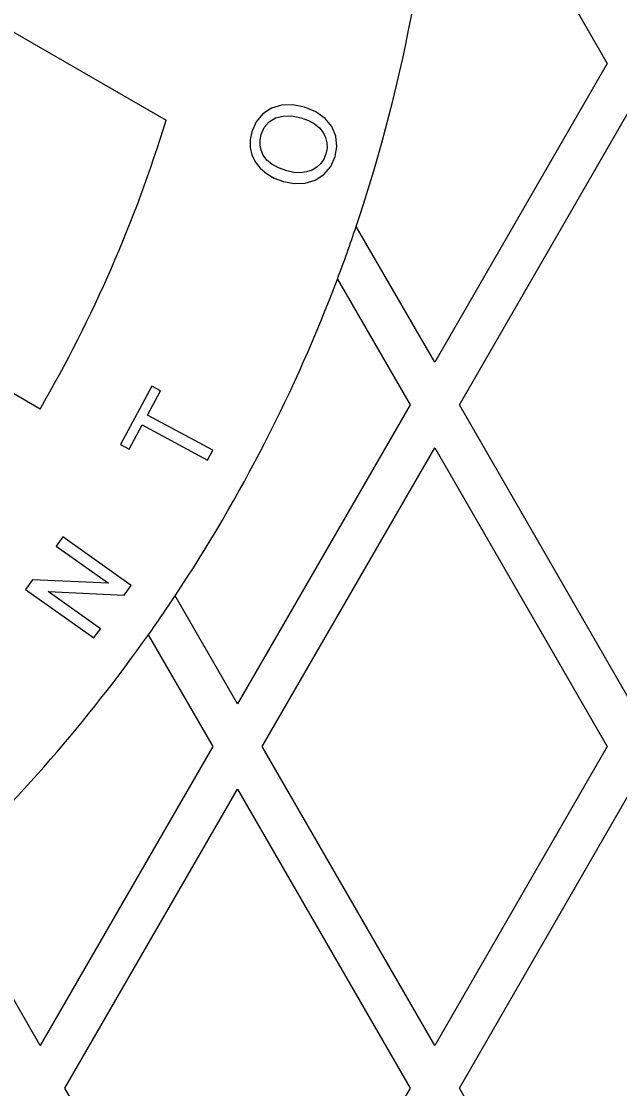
# Model space of a CAD drawing. Extents: x 99862 to 103151, y 100000 to 105076.
# Drawn here: x 100439.82 to 100452.95, y 101734.14 to 101757.58 of the extents above; entities that cross this region are included whole.
import ezdxf

# ---------------------------------------------------------------- set-up
doc = ezdxf.new("R2010")
doc.units = 0
for name, color, linetype in [('Level 10', 7, 'Continuous'), ('Level 11', 7, 'Continuous'), ('Level 12', 7, 'Continuous'), ('Level 19', 7, 'Continuous')]:
    doc.layers.add(name, color=color, linetype=linetype)

msp = doc.modelspace()

# ---------------------------------------------------------------- linework, layer by layer
at = {"layer": 'Level 10'}
msp.add_circle((100379.544, 101764.153), 90, dxfattribs=at)
at = {"layer": 'Level 11'}
for radius in [95.156, 94.688]:
    msp.add_circle((100379.544, 101764.153), radius, dxfattribs=at)
for radius, start, end in [(126.094, 297.7782, 62.2218), (98.906, 316.62948, 43.37052), (88.781, 306.72365, 353.27635)]:
    msp.add_arc((100379.544, 101764.153), radius, start, end, dxfattribs=at)
at = {"layer": 'Level 12'}
for p, q in [((100448.967, 101763.083), (100452.679, 101756.653)), ((100448.967, 101763.083), (100452.679, 101756.653)), ((100452.679, 101756.653), (100448.891, 101750.09)), ((100452.679, 101756.653), (100448.891, 101750.09)), ((100452.679, 101756.653), (100452.679, 101756.653)), ((100449.432, 101749.153), (100453.221, 101755.715)), ((100449.432, 101749.153), (100453.221, 101755.715)), ((100448.891, 101750.09), (100447.167, 101753.075)), ((100448.891, 101750.09), (100447.167, 101753.075)), ((100447.167, 101753.075), (100447.167, 101753.075)), ((100447.167, 101753.075), (100447.167, 101753.075)), ((100446.754, 101751.917), (100448.349, 101749.153)), ((100446.754, 101751.917), (100448.349, 101749.153)), ((100446.754, 101751.917), (100446.754, 101751.917)), ((100446.754, 101751.917), (100446.754, 101751.917)), ((100448.891, 101750.09), (100448.891, 101750.09)), ((100448.349, 101749.153), (100444.56, 101742.59)), ((100448.349, 101749.153), (100444.56, 101742.59)), ((100448.349, 101749.153), (100448.349, 101749.153)), ((100453.221, 101742.59), (100449.432, 101749.153)), ((100453.221, 101742.59), (100449.432, 101749.153)), ((100449.432, 101749.153), (100449.432, 101749.153)), ((100445.102, 101741.653), (100448.891, 101748.215)), ((100445.102, 101741.653), (100448.891, 101748.215)), ((100448.891, 101748.215), (100452.679, 101741.653)), ((100448.891, 101748.215), (100452.679, 101741.653)), ((100448.891, 101748.215), (100448.891, 101748.215)), ((100444.56, 101742.59), (100443.191, 101744.962)), ((100444.56, 101742.59), (100443.191, 101744.962)), ((100443.191, 101744.962), (100443.191, 101744.962)), ((100443.191, 101744.962), (100443.191, 101744.962)), ((100442.603, 101744.105), (100444.019, 101741.653)), ((100442.603, 101744.105), (100444.019, 101741.653)), ((100442.603, 101744.105), (100442.603, 101744.105)), ((100442.603, 101744.105), (100442.603, 101744.105)), ((100444.56, 101742.59), (100444.56, 101742.59)), ((100444.019, 101741.653), (100440.23, 101735.09)), ((100444.019, 101741.653), (100440.23, 101735.09)), ((100444.019, 101741.653), (100444.019, 101741.653)), ((100448.891, 101735.09), (100445.102, 101741.653)), ((100448.891, 101735.09), (100445.102, 101741.653)), ((100445.102, 101741.653), (100445.102, 101741.653)), ((100452.679, 101741.653), (100448.891, 101735.09)), ((100452.679, 101741.653), (100448.891, 101735.09)), ((100452.679, 101741.653), (100452.679, 101741.653)), ((100440.772, 101734.153), (100444.56, 101740.715)), ((100440.772, 101734.153), (100444.56, 101740.715)), ((100444.56, 101740.715), (100448.349, 101734.153)), ((100444.56, 101740.715), (100448.349, 101734.153)), ((100444.56, 101740.715), (100444.56, 101740.715)), ((100449.432, 101734.153), (100453.221, 101740.715)), ((100449.432, 101734.153), (100453.221, 101740.715)), ((100440.23, 101735.09), (100438.047, 101738.872)), ((100440.23, 101735.09), (100438.047, 101738.872)), ((100440.23, 101735.09), (100440.23, 101735.09)), ((100448.891, 101735.09), (100448.891, 101735.09)), ((100444.56, 101727.59), (100440.772, 101734.153)), ((100444.56, 101727.59), (100440.772, 101734.153)), ((100440.772, 101734.153), (100440.772, 101734.153)), ((100448.349, 101734.153), (100444.56, 101727.59)), ((100448.349, 101734.153), (100444.56, 101727.59)), ((100448.349, 101734.153), (100448.349, 101734.153)), ((100453.221, 101727.59), (100449.432, 101734.153)), ((100453.221, 101727.59), (100449.432, 101734.153)), ((100449.432, 101734.153), (100449.432, 101734.153))]:
    msp.add_line(p, q, dxfattribs=at)
msp.add_circle((100379.544, 101764.153), 93.75, dxfattribs=at)
for centre, radius, start, end in [((100414.296, 101764.153), 34.688, 341.3763, 358.2324), ((100379.609, 101764.153), 85.312, 306.12977, 353.87023), ((100414.296, 101764.153), 34.688, 339.344, 341.3763), ((100414.296, 101764.153), 34.688, 326.4096, 339.344), ((100414.296, 101764.153), 34.688, 324.6931, 326.4096), ((100414.296, 101764.153), 34.688, 313.2128, 324.6931)]:
    msp.add_arc(centre, radius, start, end, dxfattribs=at)
msp.add_open_spline([(100416.029, 101686), (100309.328, 101636.187), (100294.025, 101752.944), (100304.31, 101753.831), (100304.31, 101764.153), (100304.31, 101774.475), (100294.025, 101775.361), (100309.328, 101892.119), (100416.029, 101842.306), (100413.008, 101836.035), (100419.036, 101832.555), (100425.064, 101829.075), (100428.984, 101834.827), (100461.977, 101811.746), (100465.469, 101771.632), (100458.528, 101771.113), (100458.528, 101764.153), (100458.528, 101757.193), (100465.469, 101756.674), (100461.977, 101716.56), (100428.984, 101693.479), (100425.064, 101699.23), (100419.036, 101695.75), (100413.008, 101692.27), (100416.029, 101686)], degree=4, dxfattribs=at)
at = {"layer": 'Level 19'}
for p, q in [((100414.445, 101771.901), (100442.992, 101755.404)), ((100440.226, 101749.064), (100413.344, 101764.716)), ((100445.117, 101755.543), (100444.97, 101755.368)), ((100445.117, 101755.543), (100444.97, 101755.368)), ((100445.307, 101755.668), (100445.117, 101755.543)), ((100445.307, 101755.668), (100445.117, 101755.543)), ((100445.117, 101755.543), (100445.117, 101755.543)), ((100445.529, 101755.735), (100445.307, 101755.668)), ((100445.529, 101755.735), (100445.307, 101755.668)), ((100445.307, 101755.668), (100445.307, 101755.668)), ((100445.775, 101755.743), (100445.529, 101755.735)), ((100445.775, 101755.743), (100445.529, 101755.735)), ((100445.529, 101755.735), (100445.529, 101755.735)), ((100445.775, 101755.743), (100445.775, 101755.743)), ((100446.034, 101755.694), (100445.775, 101755.743)), ((100446.034, 101755.694), (100445.775, 101755.743)), ((100446.034, 101755.694), (100446.034, 101755.694)), ((100446.282, 101755.592), (100446.034, 101755.694)), ((100446.282, 101755.592), (100446.034, 101755.694)), ((100446.282, 101755.592), (100446.282, 101755.592)), ((100446.485, 101755.447), (100446.282, 101755.592)), ((100446.485, 101755.447), (100446.282, 101755.592)), ((100442.992, 101755.404), (100442.992, 101755.404)), ((100444.97, 101755.368), (100444.874, 101755.153)), ((100444.97, 101755.368), (100444.874, 101755.153)), ((100444.97, 101755.368), (100444.97, 101755.368)), ((100445.147, 101755.246), (100445.256, 101755.369)), ((100445.147, 101755.246), (100445.256, 101755.369)), ((100445.256, 101755.369), (100445.398, 101755.455)), ((100445.256, 101755.369), (100445.398, 101755.455)), ((100445.256, 101755.369), (100445.256, 101755.369)), ((100445.398, 101755.455), (100445.565, 101755.498)), ((100445.398, 101755.455), (100445.565, 101755.498)), ((100445.398, 101755.455), (100445.398, 101755.455)), ((100445.565, 101755.498), (100445.755, 101755.499)), ((100445.565, 101755.498), (100445.755, 101755.499)), ((100445.565, 101755.498), (100445.565, 101755.498)), ((100445.755, 101755.499), (100445.755, 101755.499)), ((100445.755, 101755.499), (100445.962, 101755.457)), ((100445.755, 101755.499), (100445.962, 101755.457)), ((100445.962, 101755.457), (100445.962, 101755.457)), ((100445.962, 101755.457), (100446.12, 101755.399)), ((100445.962, 101755.457), (100446.12, 101755.399)), ((100446.12, 101755.399), (100446.12, 101755.399)), ((100446.12, 101755.399), (100446.252, 101755.327)), ((100446.12, 101755.399), (100446.252, 101755.327)), ((100446.252, 101755.327), (100446.252, 101755.327)), ((100446.252, 101755.327), (100446.359, 101755.239)), ((100446.252, 101755.327), (100446.359, 101755.239)), ((100446.485, 101755.447), (100446.485, 101755.447)), ((100446.635, 101755.265), (100446.485, 101755.447)), ((100446.635, 101755.265), (100446.485, 101755.447)), ((100444.874, 101755.153), (100444.839, 101754.976)), ((100444.874, 101755.153), (100444.839, 101754.976)), ((100444.874, 101755.153), (100444.874, 101755.153)), ((100445.055, 101754.975), (100445.078, 101755.094)), ((100445.055, 101754.975), (100445.078, 101755.094)), ((100445.078, 101755.094), (100445.147, 101755.246)), ((100445.078, 101755.094), (100445.147, 101755.246)), ((100445.078, 101755.094), (100445.078, 101755.094)), ((100445.147, 101755.246), (100445.147, 101755.246)), ((100446.359, 101755.239), (100446.359, 101755.239)), ((100446.359, 101755.239), (100446.44, 101755.138)), ((100446.359, 101755.239), (100446.44, 101755.138)), ((100446.44, 101755.138), (100446.44, 101755.138)), ((100446.44, 101755.138), (100446.495, 101755.026)), ((100446.44, 101755.138), (100446.495, 101755.026)), ((100446.635, 101755.265), (100446.635, 101755.265)), ((100446.719, 101755.055), (100446.635, 101755.265)), ((100446.719, 101755.055), (100446.635, 101755.265)), ((100444.839, 101754.976), (100444.839, 101754.976)), ((100444.839, 101754.976), (100444.84, 101754.808)), ((100444.839, 101754.976), (100444.84, 101754.808)), ((100445.055, 101754.975), (100445.055, 101754.975)), ((100445.056, 101754.86), (100445.055, 101754.975)), ((100445.056, 101754.86), (100445.055, 101754.975)), ((100445.056, 101754.86), (100445.056, 101754.86)), ((100445.08, 101754.746), (100445.056, 101754.86)), ((100445.08, 101754.746), (100445.056, 101754.86)), ((100446.495, 101755.026), (100446.495, 101755.026)), ((100446.495, 101755.026), (100446.524, 101754.911)), ((100446.495, 101755.026), (100446.524, 101754.911)), ((100446.524, 101754.911), (100446.524, 101754.911)), ((100446.524, 101754.911), (100446.526, 101754.792)), ((100446.524, 101754.911), (100446.526, 101754.792)), ((100446.719, 101755.055), (100446.719, 101755.055)), ((100446.742, 101754.832), (100446.719, 101755.055)), ((100446.742, 101754.832), (100446.719, 101755.055)), ((100444.84, 101754.808), (100444.84, 101754.808)), ((100444.84, 101754.808), (100444.877, 101754.645)), ((100444.84, 101754.808), (100444.877, 101754.645)), ((100444.877, 101754.645), (100444.877, 101754.645)), ((100444.877, 101754.645), (100444.95, 101754.491)), ((100444.877, 101754.645), (100444.95, 101754.491)), ((100445.08, 101754.746), (100445.08, 101754.746)), ((100445.127, 101754.635), (100445.08, 101754.746)), ((100445.127, 101754.635), (100445.08, 101754.746)), ((100445.127, 101754.635), (100445.127, 101754.635)), ((100445.205, 101754.53), (100445.127, 101754.635)), ((100445.205, 101754.53), (100445.127, 101754.635)), ((100446.502, 101754.669), (100446.456, 101754.553)), ((100446.502, 101754.669), (100446.456, 101754.553)), ((100446.526, 101754.792), (100446.502, 101754.669)), ((100446.526, 101754.792), (100446.502, 101754.669)), ((100446.502, 101754.669), (100446.502, 101754.669)), ((100446.526, 101754.792), (100446.526, 101754.792)), ((100446.608, 101754.391), (100446.705, 101754.609)), ((100446.608, 101754.391), (100446.705, 101754.609)), ((100446.705, 101754.609), (100446.742, 101754.832)), ((100446.705, 101754.609), (100446.742, 101754.832)), ((100446.705, 101754.609), (100446.705, 101754.609)), ((100446.742, 101754.832), (100446.742, 101754.832)), ((100444.95, 101754.491), (100444.95, 101754.491)), ((100444.95, 101754.491), (100445.057, 101754.351)), ((100444.95, 101754.491), (100445.057, 101754.351)), ((100445.205, 101754.53), (100445.205, 101754.53)), ((100445.317, 101754.44), (100445.205, 101754.53)), ((100445.317, 101754.44), (100445.205, 101754.53)), ((100445.317, 101754.44), (100445.317, 101754.44)), ((100445.464, 101754.362), (100445.317, 101754.44)), ((100445.464, 101754.362), (100445.317, 101754.44)), ((100446.303, 101754.374), (100446.197, 101754.311)), ((100446.303, 101754.374), (100446.197, 101754.311)), ((100446.389, 101754.455), (100446.303, 101754.374)), ((100446.389, 101754.455), (100446.303, 101754.374)), ((100446.303, 101754.374), (100446.303, 101754.374)), ((100446.456, 101754.553), (100446.389, 101754.455)), ((100446.456, 101754.553), (100446.389, 101754.455)), ((100446.389, 101754.455), (100446.389, 101754.455)), ((100446.456, 101754.553), (100446.456, 101754.553)), ((100446.458, 101754.216), (100446.608, 101754.391)), ((100446.458, 101754.216), (100446.608, 101754.391)), ((100446.608, 101754.391), (100446.608, 101754.391)), ((100445.057, 101754.351), (100445.057, 101754.351)), ((100445.057, 101754.351), (100445.197, 101754.233)), ((100445.057, 101754.351), (100445.197, 101754.233)), ((100445.197, 101754.233), (100445.197, 101754.233)), ((100445.197, 101754.233), (100445.368, 101754.135)), ((100445.197, 101754.233), (100445.368, 101754.135)), ((100445.368, 101754.135), (100445.368, 101754.135)), ((100445.368, 101754.135), (100445.572, 101754.06)), ((100445.368, 101754.135), (100445.572, 101754.06)), ((100445.464, 101754.362), (100445.464, 101754.362)), ((100445.646, 101754.296), (100445.464, 101754.362)), ((100445.646, 101754.296), (100445.464, 101754.362)), ((100445.646, 101754.296), (100445.646, 101754.296)), ((100445.8, 101754.261), (100445.646, 101754.296)), ((100445.8, 101754.261), (100445.646, 101754.296)), ((100445.8, 101754.261), (100445.8, 101754.261)), ((100445.943, 101754.253), (100445.8, 101754.261)), ((100445.943, 101754.253), (100445.8, 101754.261)), ((100446.076, 101754.269), (100445.943, 101754.253)), ((100446.076, 101754.269), (100445.943, 101754.253)), ((100445.943, 101754.253), (100445.943, 101754.253)), ((100446.197, 101754.311), (100446.076, 101754.269)), ((100446.197, 101754.311), (100446.076, 101754.269)), ((100446.076, 101754.269), (100446.076, 101754.269)), ((100446.197, 101754.311), (100446.197, 101754.311)), ((100446.266, 101754.091), (100446.458, 101754.216)), ((100446.266, 101754.091), (100446.458, 101754.216)), ((100446.458, 101754.216), (100446.458, 101754.216)), ((100445.572, 101754.06), (100445.572, 101754.06)), ((100445.572, 101754.06), (100445.807, 101754.017)), ((100445.572, 101754.06), (100445.807, 101754.017)), ((100445.807, 101754.017), (100446.043, 101754.026)), ((100445.807, 101754.017), (100446.043, 101754.026)), ((100445.807, 101754.017), (100445.807, 101754.017)), ((100446.043, 101754.026), (100446.266, 101754.091)), ((100446.043, 101754.026), (100446.266, 101754.091)), ((100446.043, 101754.026), (100446.043, 101754.026)), ((100446.266, 101754.091), (100446.266, 101754.091)), ((100442.682, 101749.563), (100441.995, 101748.285)), ((100442.682, 101749.563), (100441.995, 101748.285)), ((100442.584, 101748.933), (100442.869, 101749.463)), ((100442.584, 101748.933), (100442.869, 101749.463)), ((100442.682, 101749.563), (100442.682, 101749.563)), ((100442.869, 101749.463), (100442.682, 101749.563)), ((100442.869, 101749.463), (100442.682, 101749.563)), ((100442.869, 101749.463), (100442.869, 101749.463)), ((100440.226, 101749.064), (100440.226, 101749.064)), ((100442.584, 101748.933), (100442.584, 101748.933)), ((100444.018, 101748.162), (100442.584, 101748.933)), ((100444.018, 101748.162), (100442.584, 101748.933)), ((100442.182, 101748.185), (100442.467, 101748.715)), ((100442.182, 101748.185), (100442.467, 101748.715)), ((100442.467, 101748.715), (100442.467, 101748.715)), ((100442.467, 101748.715), (100443.9, 101747.944)), ((100442.467, 101748.715), (100443.9, 101747.944)), ((100441.995, 101748.285), (100441.995, 101748.285)), ((100441.995, 101748.285), (100442.182, 101748.185)), ((100441.995, 101748.285), (100442.182, 101748.185)), ((100442.182, 101748.185), (100442.182, 101748.185)), ((100443.9, 101747.944), (100444.018, 101748.162)), ((100443.9, 101747.944), (100444.018, 101748.162)), ((100444.018, 101748.162), (100444.018, 101748.162)), ((100443.9, 101747.944), (100443.9, 101747.944)), ((100440.724, 101746.256), (100440.581, 101746.054)), ((100440.724, 101746.256), (100440.581, 101746.054)), ((100440.724, 101746.256), (100440.724, 101746.256)), ((100442.225, 101745.192), (100440.724, 101746.256)), ((100442.225, 101745.192), (100440.724, 101746.256)), ((100440.581, 101746.054), (100440.581, 101746.054)), ((100440.581, 101746.054), (100441.73, 101745.24)), ((100440.581, 101746.054), (100441.73, 101745.24)), ((100440.058, 101745.316), (100439.906, 101745.102)), ((100440.058, 101745.316), (100439.906, 101745.102)), ((100440.058, 101745.316), (100440.058, 101745.316)), ((100441.73, 101745.24), (100440.058, 101745.316)), ((100441.73, 101745.24), (100440.058, 101745.316)), ((100441.73, 101745.24), (100441.73, 101745.24)), ((100439.906, 101745.102), (100439.906, 101745.102)), ((100439.906, 101745.102), (100441.406, 101744.038)), ((100439.906, 101745.102), (100441.406, 101744.038)), ((100440.401, 101745.054), (100440.401, 101745.054)), ((100440.401, 101745.054), (100442.073, 101744.977)), ((100441.55, 101744.24), (100440.401, 101745.054)), ((100440.401, 101745.054), (100442.073, 101744.977)), ((100441.55, 101744.24), (100440.401, 101745.054)), ((100442.073, 101744.977), (100442.225, 101745.192)), ((100442.073, 101744.977), (100442.225, 101745.192)), ((100442.225, 101745.192), (100442.225, 101745.192)), ((100442.073, 101744.977), (100442.073, 101744.977)), ((100441.406, 101744.038), (100441.55, 101744.24)), ((100441.406, 101744.038), (100441.55, 101744.24)), ((100441.55, 101744.24), (100441.55, 101744.24)), ((100441.406, 101744.038), (100441.406, 101744.038))]:
    msp.add_line(p, q, dxfattribs=at)
for radius, start, end in [(34.688, 341.3763, 358.2324), (30, 329.8049, 343.0448), (34.688, 339.344, 341.3763), (34.688, 326.4096, 339.344), (34.688, 324.6931, 326.4096), (34.688, 313.2128, 324.6931)]:
    msp.add_arc((100414.296, 101764.153), radius, start, end, dxfattribs=at)

doc.saveas('drawing.dxf')
